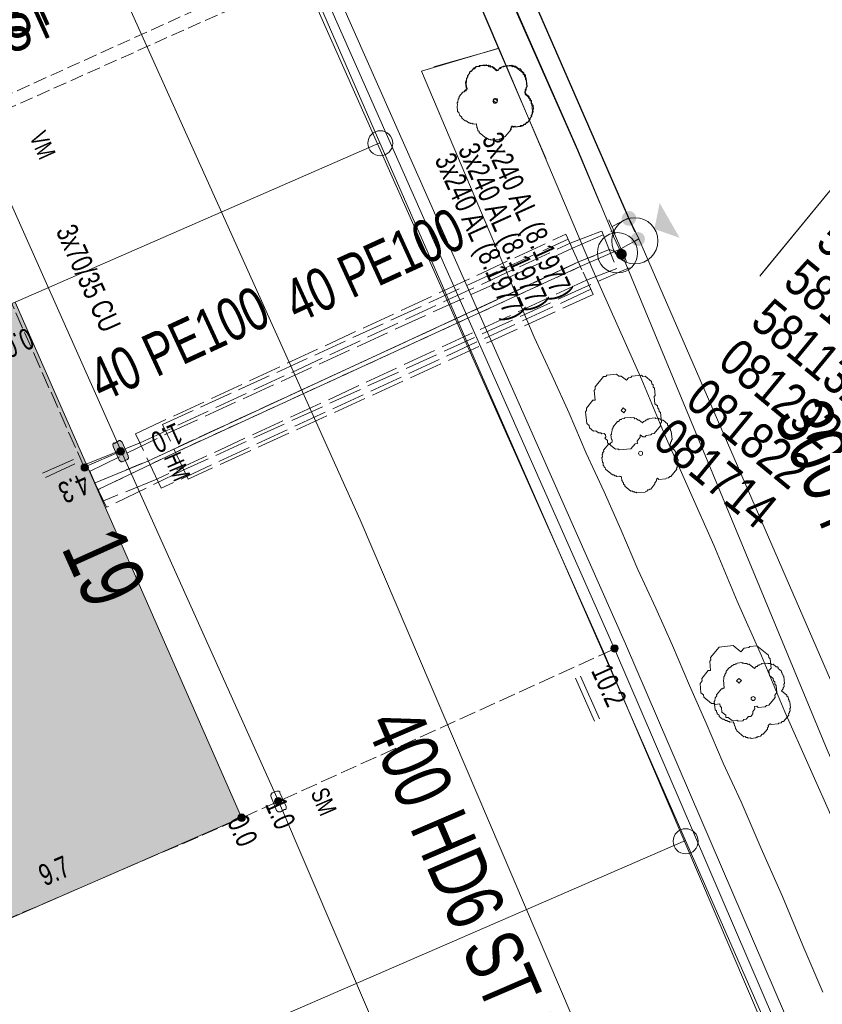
# Model space of a CAD drawing. Header units: metres. Extents: x -740 to 758, y -633 to 854.
# Tile 900 of 1056: x 311 to 331, y 199 to 223. Entities that reach past the tile are written whole.
import ezdxf

# ---------------------------------------------------------------- set-up
doc = ezdxf.new("R2010")
doc.units = ezdxf.units.M
doc.header["$MEASUREMENT"] = 0
for name, pattern in [('208_208_208_416', [1.04, 0.208, -0.208, 0.208, -0.416]), ('333_125', [0.4576, 0.3328, -0.1248]), ('416_125', [0.5408, 0.416, -0.1248]), ('416_416', [0.832, 0.416, -0.416]), ('832_208', [1.04, 0.832, -0.208])]:
    doc.linetypes.add(name, pattern=pattern)
for name, color, linetype in [('Gas.LOVION', 7, 'Continuous'), ('Gis.LOVION', 7, 'Continuous'), ('Grundkarte.LOVION', 7, 'Continuous'), ('Grundkarte_Text.LOVION', 7, 'Continuous'), ('Strom.LOVION', 7, 'Continuous'), ('StromBemass.LOVION', 7, 'Continuous'), ('Telko.LOVION', 7, 'Continuous'), ('Wasser.LOVION', 7, 'Continuous')]:
    doc.layers.add(name, color=color, linetype=linetype)
doc.styles.add('ERSTELLTER_STIL_1', font='arial.ttf')

msp = doc.modelspace()

# ---------------------------------------------------------------- hatches: boundary and pattern name
at = {"layer": 'Gas.LOVION', "linetype": 'Continuous', "lineweight": 13}
for points in [[(326.959, 218.5), (326.83, 217.852), (327.458, 217.633)], [(326.326, 218.001), (326.339, 218.018), (326.349, 218.038), (326.357, 218.058), (326.363, 218.079), (326.365, 218.101), (326.365, 218.123), (326.362, 218.145), (326.357, 218.166), (326.349, 218.186), (326.338, 218.205), (326.325, 218.223), (326.31, 218.239), (326.293, 218.253), (326.275, 218.264), (326.255, 218.274), (326.234, 218.28), (326.213, 218.284), (326.191, 218.286), (326.169, 218.284), (326.147, 218.28), (326.127, 218.273), (326.107, 218.264), (326.088, 218.252), (326.071, 218.238), (326.056, 218.222), (326.044, 218.204), (326.033, 218.185), (326.025, 218.165), (326.02, 218.143), (326.017, 218.122), (326.017, 218.1), (326.02, 218.078), (326.026, 218.057), (326.034, 218.037), (326.044, 218.017), (326.057, 218), (326.072, 217.984), (326.089, 217.97), (326.108, 217.958), (326.128, 217.949), (326.148, 217.942), (326.17, 217.938), (326.192, 217.937), (326.214, 217.938), (326.235, 217.943), (326.256, 217.949), (326.276, 217.959), (326.294, 217.971), (326.311, 217.985)], [(326.328, 217.997), (326.341, 218.014), (326.351, 218.034), (326.359, 218.054), (326.365, 218.075), (326.367, 218.097), (326.367, 218.119), (326.364, 218.141), (326.359, 218.162), (326.351, 218.183), (326.34, 218.202), (326.327, 218.22), (326.312, 218.236), (326.295, 218.25), (326.276, 218.261), (326.257, 218.271), (326.236, 218.277), (326.214, 218.281), (326.192, 218.283), (326.17, 218.281), (326.149, 218.277), (326.128, 218.27), (326.108, 218.261), (326.089, 218.249), (326.072, 218.235), (326.057, 218.219), (326.045, 218.201), (326.034, 218.182), (326.026, 218.161), (326.021, 218.14), (326.018, 218.118), (326.018, 218.096), (326.021, 218.074), (326.026, 218.053), (326.035, 218.033), (326.045, 218.013), (326.058, 217.996), (326.073, 217.98), (326.09, 217.966), (326.109, 217.954), (326.129, 217.945), (326.15, 217.938), (326.171, 217.934), (326.193, 217.933), (326.215, 217.934), (326.237, 217.938), (326.258, 217.945), (326.277, 217.955), (326.296, 217.966), (326.313, 217.981)], [(326.336, 218.011), (326.349, 218.029), (326.36, 218.048), (326.368, 218.069), (326.373, 218.09), (326.376, 218.112), (326.376, 218.134), (326.373, 218.156), (326.367, 218.177), (326.359, 218.197), (326.349, 218.216), (326.336, 218.234), (326.321, 218.25), (326.304, 218.264), (326.285, 218.276), (326.265, 218.285), (326.244, 218.292), (326.223, 218.296), (326.201, 218.297), (326.179, 218.296), (326.157, 218.291), (326.136, 218.285), (326.117, 218.275), (326.098, 218.263), (326.081, 218.249), (326.066, 218.233), (326.053, 218.215), (326.043, 218.196), (326.035, 218.176), (326.029, 218.154), (326.027, 218.133), (326.027, 218.111), (326.03, 218.089), (326.035, 218.068), (326.043, 218.047), (326.054, 218.028), (326.067, 218.01), (326.082, 217.994), (326.099, 217.98), (326.118, 217.969), (326.137, 217.959), (326.158, 217.953), (326.18, 217.949), (326.202, 217.947), (326.224, 217.949), (326.245, 217.953), (326.266, 217.96), (326.286, 217.969), (326.304, 217.981), (326.321, 217.995)], [(326.336, 218.011), (326.349, 218.029), (326.36, 218.048), (326.368, 218.069), (326.373, 218.09), (326.376, 218.112), (326.376, 218.134), (326.373, 218.156), (326.367, 218.177), (326.359, 218.197), (326.349, 218.216), (326.336, 218.234), (326.321, 218.25), (326.304, 218.264), (326.285, 218.276), (326.265, 218.285), (326.244, 218.292), (326.223, 218.296), (326.201, 218.297), (326.179, 218.296), (326.157, 218.292), (326.136, 218.285), (326.116, 218.275), (326.098, 218.263), (326.081, 218.249), (326.066, 218.233), (326.053, 218.216), (326.043, 218.196), (326.035, 218.176), (326.029, 218.154), (326.027, 218.133), (326.027, 218.111), (326.03, 218.089), (326.035, 218.068), (326.043, 218.047), (326.054, 218.028), (326.067, 218.01), (326.082, 217.994), (326.099, 217.98), (326.117, 217.969), (326.137, 217.959), (326.158, 217.953), (326.18, 217.949), (326.202, 217.947), (326.224, 217.949), (326.245, 217.953), (326.266, 217.96), (326.286, 217.969), (326.305, 217.981), (326.321, 217.995)], [(326.554, 217.491), (326.567, 217.508), (326.577, 217.528), (326.585, 217.548), (326.591, 217.569), (326.593, 217.591), (326.593, 217.613), (326.59, 217.635), (326.585, 217.656), (326.577, 217.677), (326.566, 217.696), (326.553, 217.714), (326.538, 217.73), (326.521, 217.744), (326.502, 217.755), (326.482, 217.765), (326.461, 217.771), (326.44, 217.775), (326.418, 217.777), (326.396, 217.775), (326.374, 217.771), (326.354, 217.764), (326.334, 217.755), (326.315, 217.743), (326.298, 217.729), (326.283, 217.713), (326.27, 217.695), (326.26, 217.676), (326.252, 217.655), (326.247, 217.634), (326.244, 217.612), (326.244, 217.59), (326.247, 217.568), (326.252, 217.547), (326.26, 217.527), (326.271, 217.507), (326.284, 217.49), (326.299, 217.474), (326.316, 217.46), (326.335, 217.448), (326.355, 217.439), (326.376, 217.432), (326.397, 217.428), (326.419, 217.427), (326.441, 217.428), (326.463, 217.432), (326.483, 217.439), (326.503, 217.449), (326.522, 217.46), (326.539, 217.474)], [(326.554, 217.491), (326.567, 217.508), (326.577, 217.528), (326.585, 217.548), (326.591, 217.569), (326.593, 217.591), (326.593, 217.613), (326.59, 217.635), (326.585, 217.656), (326.577, 217.677), (326.566, 217.696), (326.553, 217.714), (326.538, 217.73), (326.521, 217.744), (326.502, 217.755), (326.482, 217.765), (326.461, 217.771), (326.44, 217.775), (326.418, 217.777), (326.396, 217.775), (326.374, 217.771), (326.354, 217.764), (326.334, 217.755), (326.315, 217.743), (326.298, 217.729), (326.283, 217.713), (326.27, 217.695), (326.26, 217.676), (326.252, 217.655), (326.247, 217.634), (326.244, 217.612), (326.244, 217.59), (326.247, 217.568), (326.252, 217.547), (326.26, 217.527), (326.271, 217.507), (326.284, 217.49), (326.299, 217.474), (326.316, 217.46), (326.335, 217.448), (326.355, 217.439), (326.376, 217.432), (326.397, 217.428), (326.419, 217.427), (326.441, 217.428), (326.463, 217.432), (326.483, 217.439), (326.503, 217.449), (326.522, 217.46), (326.539, 217.474)], [(313.161, 211.048), (312.815, 211.709), (312.492, 211.544), (312.808, 210.88)]]:
    msp.add_hatch(color=7, dxfattribs=at).paths.add_polyline_path(points)
at = {"layer": 'Grundkarte.LOVION', "linetype": 'Continuous', "lineweight": 18}
msp.add_hatch(color=9, dxfattribs=at).paths.add_polyline_path([(307.656, 199.337), (316.556, 203.222), (310.93, 216.032), (302.029, 212.147)])
at = {"layer": 'Strom.LOVION', "linetype": 'Continuous', "lineweight": 13}
for points in [[(313.364, 212.442), (313.516, 212.102), (313.564, 212.063), (313.593, 212.065), (313.721, 212.122), (313.747, 212.154), (313.742, 212.213), (313.59, 212.553), (313.542, 212.592), (313.513, 212.59), (313.401, 212.52), (313.385, 212.533), (313.359, 212.501)], [(312.857, 211.432), (312.438, 212.396), (312.242, 212.288), (312.674, 211.34)]]:
    msp.add_hatch(color=7, dxfattribs=at).paths.add_polyline_path(points)
at = {"layer": 'StromBemass.LOVION', "linetype": 'Continuous', "lineweight": 13}
for points in [[(313.625, 212.263), (313.632, 212.272), (313.638, 212.283), (313.642, 212.294), (313.645, 212.305), (313.647, 212.317), (313.647, 212.329), (313.645, 212.341), (313.642, 212.352), (313.638, 212.364), (313.632, 212.374), (313.625, 212.384), (313.617, 212.392), (313.608, 212.4), (313.598, 212.406), (313.587, 212.411), (313.575, 212.415), (313.564, 212.417), (313.552, 212.418), (313.54, 212.417), (313.528, 212.415), (313.517, 212.411), (313.506, 212.406), (313.496, 212.399), (313.487, 212.392), (313.479, 212.383), (313.472, 212.373), (313.466, 212.363), (313.462, 212.352), (313.459, 212.34), (313.458, 212.329), (313.458, 212.317), (313.459, 212.305), (313.462, 212.293), (313.467, 212.282), (313.472, 212.272), (313.479, 212.262), (313.488, 212.254), (313.497, 212.246), (313.507, 212.24), (313.518, 212.235), (313.529, 212.231), (313.541, 212.229), (313.553, 212.228), (313.564, 212.229), (313.576, 212.231), (313.587, 212.235), (313.598, 212.24), (313.608, 212.246), (313.617, 212.254)], [(312.73, 211.863), (312.737, 211.873), (312.742, 211.883), (312.746, 211.894), (312.749, 211.905), (312.751, 211.916), (312.751, 211.928), (312.749, 211.939), (312.746, 211.951), (312.742, 211.961), (312.736, 211.971), (312.729, 211.981), (312.722, 211.989), (312.713, 211.997), (312.703, 212.003), (312.692, 212.008), (312.681, 212.011), (312.67, 212.013), (312.658, 212.014), (312.647, 212.013), (312.636, 212.011), (312.625, 212.007), (312.614, 212.002), (312.604, 211.996), (312.596, 211.989), (312.588, 211.98), (312.581, 211.971), (312.575, 211.961), (312.571, 211.95), (312.568, 211.939), (312.567, 211.927), (312.567, 211.916), (312.568, 211.904), (312.571, 211.893), (312.576, 211.882), (312.581, 211.872), (312.588, 211.863), (312.596, 211.855), (312.605, 211.847), (312.615, 211.841), (312.625, 211.836), (312.636, 211.833), (312.648, 211.831), (312.659, 211.83), (312.671, 211.831), (312.682, 211.833), (312.693, 211.836), (312.703, 211.841), (312.713, 211.848), (312.722, 211.855)], [(312.73, 211.863), (312.737, 211.873), (312.742, 211.883), (312.746, 211.894), (312.749, 211.905), (312.751, 211.916), (312.751, 211.928), (312.749, 211.939), (312.746, 211.951), (312.742, 211.961), (312.736, 211.971), (312.729, 211.981), (312.722, 211.989), (312.713, 211.997), (312.703, 212.003), (312.692, 212.008), (312.681, 212.011), (312.67, 212.013), (312.658, 212.014), (312.647, 212.013), (312.636, 212.011), (312.625, 212.007), (312.614, 212.002), (312.604, 211.996), (312.596, 211.989), (312.588, 211.98), (312.581, 211.971), (312.575, 211.961), (312.571, 211.95), (312.568, 211.939), (312.567, 211.927), (312.567, 211.916), (312.568, 211.904), (312.571, 211.893), (312.576, 211.882), (312.581, 211.872), (312.588, 211.863), (312.596, 211.855), (312.605, 211.847), (312.615, 211.841), (312.625, 211.836), (312.636, 211.833), (312.648, 211.831), (312.659, 211.83), (312.671, 211.831), (312.682, 211.833), (312.693, 211.836), (312.703, 211.841), (312.713, 211.848), (312.722, 211.855)], [(325.91, 207.364), (325.917, 207.374), (325.923, 207.384), (325.927, 207.395), (325.93, 207.406), (325.931, 207.417), (325.931, 207.429), (325.929, 207.44), (325.927, 207.451), (325.922, 207.462), (325.917, 207.472), (325.91, 207.481), (325.902, 207.49), (325.893, 207.497), (325.883, 207.503), (325.873, 207.508), (325.862, 207.512), (325.851, 207.514), (325.839, 207.514), (325.828, 207.514), (325.816, 207.512), (325.805, 207.508), (325.795, 207.503), (325.785, 207.497), (325.776, 207.489), (325.768, 207.481), (325.762, 207.472), (325.756, 207.461), (325.752, 207.451), (325.749, 207.44), (325.748, 207.428), (325.748, 207.417), (325.749, 207.405), (325.752, 207.394), (325.756, 207.383), (325.762, 207.373), (325.769, 207.364), (325.777, 207.356), (325.786, 207.348), (325.795, 207.342), (325.806, 207.337), (325.817, 207.334), (325.828, 207.332), (325.84, 207.331), (325.851, 207.332), (325.862, 207.334), (325.873, 207.337), (325.884, 207.342), (325.894, 207.349), (325.902, 207.356)], [(317.544, 203.563), (317.551, 203.572), (317.556, 203.582), (317.561, 203.593), (317.564, 203.605), (317.565, 203.616), (317.565, 203.628), (317.563, 203.64), (317.56, 203.651), (317.556, 203.662), (317.55, 203.672), (317.544, 203.682), (317.535, 203.69), (317.526, 203.697), (317.517, 203.704), (317.506, 203.709), (317.495, 203.712), (317.483, 203.714), (317.472, 203.715), (317.46, 203.714), (317.448, 203.712), (317.437, 203.708), (317.427, 203.703), (317.417, 203.697), (317.408, 203.69), (317.4, 203.681), (317.393, 203.672), (317.387, 203.661), (317.383, 203.65), (317.38, 203.639), (317.379, 203.627), (317.379, 203.616), (317.38, 203.604), (317.383, 203.593), (317.387, 203.582), (317.393, 203.572), (317.4, 203.562), (317.408, 203.554), (317.417, 203.546), (317.427, 203.54), (317.438, 203.535), (317.449, 203.531), (317.46, 203.529), (317.472, 203.528), (317.484, 203.529), (317.495, 203.531), (317.506, 203.535), (317.517, 203.54), (317.527, 203.546), (317.536, 203.554)], [(317.544, 203.563), (317.551, 203.572), (317.556, 203.582), (317.561, 203.593), (317.564, 203.605), (317.565, 203.616), (317.565, 203.628), (317.563, 203.64), (317.56, 203.651), (317.556, 203.662), (317.55, 203.672), (317.544, 203.682), (317.535, 203.69), (317.526, 203.697), (317.517, 203.704), (317.506, 203.709), (317.495, 203.712), (317.483, 203.714), (317.472, 203.715), (317.46, 203.714), (317.448, 203.712), (317.437, 203.708), (317.427, 203.703), (317.417, 203.697), (317.408, 203.69), (317.4, 203.681), (317.393, 203.672), (317.387, 203.661), (317.383, 203.65), (317.38, 203.639), (317.379, 203.627), (317.379, 203.616), (317.38, 203.604), (317.383, 203.593), (317.387, 203.582), (317.393, 203.572), (317.4, 203.562), (317.408, 203.554), (317.417, 203.546), (317.427, 203.54), (317.438, 203.535), (317.449, 203.531), (317.46, 203.529), (317.472, 203.528), (317.484, 203.529), (317.495, 203.531), (317.506, 203.535), (317.517, 203.54), (317.527, 203.546), (317.536, 203.554)], [(316.633, 203.155), (316.64, 203.164), (316.645, 203.175), (316.649, 203.186), (316.652, 203.197), (316.654, 203.208), (316.654, 203.22), (316.652, 203.232), (316.649, 203.243), (316.645, 203.254), (316.639, 203.264), (316.632, 203.273), (316.624, 203.282), (316.615, 203.289), (316.606, 203.295), (316.595, 203.3), (316.584, 203.304), (316.572, 203.306), (316.561, 203.307), (316.549, 203.306), (316.538, 203.304), (316.527, 203.3), (316.516, 203.295), (316.506, 203.289), (316.497, 203.281), (316.489, 203.273), (316.483, 203.263), (316.477, 203.253), (316.473, 203.242), (316.47, 203.231), (316.468, 203.219), (316.468, 203.208), (316.47, 203.196), (316.473, 203.185), (316.477, 203.174), (316.483, 203.164), (316.49, 203.155), (316.498, 203.146), (316.507, 203.139), (316.517, 203.132), (316.527, 203.128), (316.538, 203.124), (316.55, 203.122), (316.561, 203.121), (316.573, 203.122), (316.584, 203.124), (316.596, 203.128), (316.606, 203.133), (316.616, 203.139), (316.625, 203.146)], [(316.633, 203.152), (316.64, 203.161), (316.646, 203.172), (316.65, 203.182), (316.653, 203.194), (316.654, 203.205), (316.654, 203.217), (316.653, 203.229), (316.65, 203.24), (316.645, 203.251), (316.64, 203.261), (316.633, 203.271), (316.625, 203.279), (316.616, 203.287), (316.606, 203.293), (316.595, 203.298), (316.584, 203.301), (316.573, 203.303), (316.561, 203.304), (316.549, 203.303), (316.538, 203.301), (316.527, 203.297), (316.516, 203.292), (316.506, 203.286), (316.497, 203.279), (316.489, 203.27), (316.482, 203.261), (316.477, 203.25), (316.473, 203.239), (316.47, 203.228), (316.468, 203.216), (316.468, 203.205), (316.47, 203.193), (316.473, 203.182), (316.477, 203.171), (316.483, 203.161), (316.49, 203.151), (316.498, 203.143), (316.507, 203.135), (316.517, 203.129), (316.527, 203.124), (316.538, 203.121), (316.55, 203.118), (316.562, 203.118), (316.573, 203.119), (316.585, 203.121), (316.596, 203.124), (316.606, 203.129), (316.616, 203.136), (316.625, 203.143)]]:
    msp.add_hatch(color=7, dxfattribs=at).paths.add_polyline_path(points)
at = {"layer": 'Wasser.LOVION', "linetype": 'Continuous', "lineweight": 13}
for points in [[(326.113, 217.139), (326.122, 217.153), (326.13, 217.167), (326.136, 217.183), (326.141, 217.199), (326.143, 217.216), (326.143, 217.232), (326.14, 217.249), (326.136, 217.265), (326.13, 217.281), (326.122, 217.295), (326.112, 217.309), (326.101, 217.321), (326.088, 217.332), (326.074, 217.34), (326.058, 217.347), (326.042, 217.353), (326.026, 217.356), (326.009, 217.357), (325.993, 217.356), (325.976, 217.352), (325.96, 217.347), (325.945, 217.34), (325.931, 217.331), (325.918, 217.32), (325.907, 217.308), (325.897, 217.295), (325.889, 217.28), (325.883, 217.264), (325.879, 217.248), (325.877, 217.232), (325.877, 217.215), (325.879, 217.198), (325.883, 217.182), (325.89, 217.167), (325.898, 217.152), (325.908, 217.139), (325.919, 217.126), (325.932, 217.116), (325.946, 217.107), (325.961, 217.1), (325.977, 217.095), (325.994, 217.092), (326.01, 217.091), (326.027, 217.092), (326.043, 217.095), (326.059, 217.1), (326.074, 217.107), (326.088, 217.116), (326.101, 217.127)], [(326.113, 217.139), (326.122, 217.153), (326.13, 217.167), (326.136, 217.183), (326.141, 217.199), (326.143, 217.216), (326.143, 217.232), (326.14, 217.249), (326.136, 217.265), (326.13, 217.281), (326.122, 217.295), (326.112, 217.309), (326.101, 217.321), (326.088, 217.332), (326.074, 217.34), (326.058, 217.347), (326.042, 217.353), (326.026, 217.356), (326.009, 217.357), (325.993, 217.356), (325.976, 217.352), (325.96, 217.347), (325.945, 217.34), (325.931, 217.331), (325.918, 217.32), (325.907, 217.308), (325.897, 217.295), (325.889, 217.28), (325.883, 217.264), (325.879, 217.248), (325.877, 217.232), (325.877, 217.215), (325.879, 217.198), (325.883, 217.182), (325.89, 217.167), (325.898, 217.152), (325.908, 217.139), (325.919, 217.126), (325.932, 217.116), (325.946, 217.107), (325.961, 217.1), (325.977, 217.095), (325.994, 217.092), (326.01, 217.091), (326.027, 217.092), (326.043, 217.095), (326.059, 217.1), (326.074, 217.107), (326.088, 217.116), (326.101, 217.127)], [(313.072, 211.202), (312.769, 211.881), (312.413, 211.743), (312.716, 211.063)]]:
    msp.add_hatch(color=7, dxfattribs=at).paths.add_polyline_path(points)

# ---------------------------------------------------------------- linework, layer by layer
at = {"layer": 'Gas.LOVION', "color": 5, "linetype": 'Continuous', "lineweight": 18}
for points in [[(266.056, 342.982), (271.594, 330.326), (277.269, 317.773), (286.485, 296.98), (289.85, 289.61), (294.285, 291.565), (294.382, 291.324), (294.458, 291.154), (296.579, 286.233), (302.938, 271.53), (307.733, 260.428), (309.104, 257.281), (313.534, 247.045), (319.463, 233.556), (322.377, 226.88), (322.531, 226.511), (325.675, 219.297), (326.189, 218.12), (326.34, 217.78)], [(319.339, 233.863), (319.471, 233.566), (322.385, 226.89), (322.539, 226.521), (325.683, 219.306), (326.197, 218.13), (326.273, 217.96), (326.44, 217.607), (332.56, 203.531), (335.966, 195.751), (338.988, 188.879)], [(326.44, 217.607), (326.342, 217.553), (326.188, 217.464), (325.992, 217.356), (324.986, 216.918), (314.915, 212.298), (312.996, 211.372)]]:
    msp.add_lwpolyline(points, dxfattribs=at)
at = {"layer": 'Gas.LOVION', "color": 1, "linetype": 'Continuous', "lineweight": 18}
msp.add_lwpolyline([(332.398, 180.86), (327.104, 192.83), (319.513, 210.62), (307.683, 236.847), (293.119, 237.831), (281.226, 238.856), (259.182, 240.927), (255.099, 241.725), (248.236, 244.054), (248.084, 244.098), (229.447, 250.315), (217.42, 256.188), (203.346, 263.797), (183.783, 273.441)], dxfattribs=at)
at = {"layer": 'Gas.LOVION', "color": 5, "linetype": '333_125', "lineweight": 18}
msp.add_lwpolyline([(322.539, 226.521), (309.038, 220.413)], dxfattribs=at)
at = {"layer": 'Gas.LOVION', "color": 7, "linetype": 'Continuous', "lineweight": 13}
for points in [[(325.851, 217.742), (325.699, 218.081)], [(326.197, 218.13), (325.775, 217.912)], [(326.189, 218.12), (326.019, 218.044)]]:
    msp.add_lwpolyline(points, dxfattribs=at)
at = {"layer": 'Gas.LOVION', "color": 7, "linetype": '832_208', "lineweight": 13}
for points in [[(326.2, 216.889), (325.194, 216.451), (315.121, 211.86), (313.202, 210.934), (312.775, 211.823), (314.707, 212.765), (324.793, 217.372), (325.8, 217.81)], [(314.596, 212.991), (324.683, 217.598), (325.305, 216.225), (315.232, 211.634)]]:
    msp.add_lwpolyline(points, close=True, dxfattribs=at)
at = {"layer": 'Gas.LOVION', "color": 252, "linetype": '208_208_208_416', "lineweight": 18}
for points in [[(325.992, 217.356), (324.986, 216.918), (314.915, 212.298), (312.996, 211.372)], [(314.915, 212.298), (324.986, 216.918)]]:
    msp.add_lwpolyline(points, dxfattribs=at)
at = {"layer": 'Gas.LOVION', "color": 7, "linetype": 'Continuous', "lineweight": 13}
msp.add_circle((326.342, 217.56), 0.574, dxfattribs=at)
at = {"layer": 'Gis.LOVION', "color": 44, "linetype": 'Continuous', "lineweight": 18}
for points in [[(323.284, 220.417), (323.271, 220.401), (323.274, 220.371), (323.26, 220.355), (323.263, 220.326), (323.118, 220.149), (323.089, 220.146), (323.062, 220.114), (323.033, 220.111), (323.02, 220.095), (322.991, 220.092), (322.977, 220.076), (322.802, 220.059), (322.786, 220.072), (322.756, 220.07), (322.74, 220.083), (322.711, 220.08), (322.679, 220.106), (322.65, 220.103), (322.473, 220.249), (322.47, 220.278), (322.438, 220.304), (322.432, 220.363), (322.416, 220.376), (322.407, 220.464), (322.349, 220.458), (322.333, 220.471), (322.304, 220.469), (322.288, 220.482), (322.258, 220.479), (322.242, 220.492), (322.213, 220.489), (322.149, 220.542), (322.119, 220.539), (322.039, 220.605), (322.036, 220.635), (321.988, 220.674), (321.985, 220.703), (321.969, 220.717), (321.966, 220.746), (321.934, 220.772), (321.92, 220.919), (321.933, 220.935), (321.927, 220.993), (321.94, 221.009), (321.938, 221.039), (321.951, 221.055), (321.948, 221.084), (321.974, 221.116), (321.971, 221.145), (322.064, 221.258), (322.093, 221.261), (322.133, 221.309), (322.162, 221.312), (322.175, 221.328), (322.172, 221.357), (322.156, 221.37), (322.145, 221.488), (322.158, 221.504), (322.152, 221.562), (322.166, 221.578), (322.163, 221.607), (322.189, 221.64), (322.186, 221.669), (322.239, 221.733), (322.236, 221.762), (322.249, 221.779), (322.279, 221.781), (322.345, 221.862), (322.374, 221.865), (322.4, 221.897), (322.459, 221.902), (322.472, 221.919), (322.648, 221.936), (322.664, 221.922), (322.693, 221.925), (322.709, 221.912), (322.739, 221.915), (322.771, 221.889), (322.8, 221.891), (322.912, 221.799), (322.942, 221.802), (322.995, 221.866), (323.024, 221.869), (323.037, 221.885), (323.066, 221.888), (323.079, 221.904), (323.284, 221.924), (323.3, 221.911), (323.33, 221.914), (323.346, 221.9), (323.375, 221.903), (323.455, 221.837), (323.485, 221.84), (323.517, 221.814), (323.52, 221.784), (323.584, 221.732), (323.587, 221.702), (323.619, 221.676), (323.625, 221.617), (323.641, 221.604), (323.661, 221.399), (323.648, 221.383), (323.65, 221.354), (323.637, 221.338), (323.64, 221.309), (323.614, 221.276), (323.619, 221.218), (323.716, 221.139), (323.719, 221.109), (323.751, 221.083), (323.754, 221.054), (323.77, 221.04), (323.776, 220.982), (323.792, 220.969), (323.794, 220.939), (323.811, 220.926), (323.819, 220.838), (323.806, 220.822), (323.812, 220.764), (323.798, 220.748), (323.801, 220.718), (323.775, 220.686), (323.778, 220.657), (323.738, 220.609), (323.741, 220.58), (323.688, 220.515), (323.659, 220.512), (323.619, 220.464), (323.59, 220.461), (323.564, 220.429), (323.505, 220.423), (323.492, 220.407), (323.375, 220.396), (323.359, 220.409), (323.3, 220.403)], [(322.915, 221.016), (322.902, 221), (322.873, 220.997), (322.824, 221.037), (322.838, 221.053), (322.822, 221.066), (322.835, 221.082), (322.848, 221.098), (322.864, 221.085), (322.877, 221.101), (322.893, 221.088), (322.923, 221.091), (322.909, 221.075), (322.925, 221.061), (322.928, 221.032)], [(326.891, 211.637), (326.878, 211.62), (326.881, 211.591), (326.841, 211.543), (326.844, 211.514), (326.738, 211.385), (326.709, 211.382), (326.696, 211.366), (326.667, 211.363), (326.64, 211.331), (326.611, 211.328), (326.598, 211.312), (326.393, 211.292), (326.377, 211.305), (326.347, 211.303), (326.331, 211.316), (326.302, 211.313), (326.27, 211.339), (326.241, 211.337), (326.096, 211.455), (326.093, 211.485), (326.061, 211.511), (326.058, 211.54), (326.042, 211.554), (326.039, 211.583), (326.023, 211.596), (326.015, 211.684), (325.999, 211.697), (325.969, 211.694), (325.953, 211.707), (325.895, 211.702), (325.879, 211.715), (325.849, 211.712), (325.817, 211.738), (325.788, 211.736), (325.611, 211.881), (325.608, 211.91), (325.576, 211.937), (325.573, 211.966), (325.557, 211.979), (325.551, 212.038), (325.535, 212.051), (325.524, 212.168), (325.537, 212.184), (325.531, 212.243), (325.545, 212.259), (325.542, 212.288), (325.568, 212.32), (325.565, 212.349), (325.697, 212.51), (325.727, 212.513), (325.753, 212.545), (325.782, 212.548), (325.777, 212.606), (325.761, 212.62), (325.749, 212.737), (325.762, 212.753), (325.759, 212.782), (325.773, 212.798), (325.77, 212.827), (325.783, 212.843), (325.78, 212.873), (325.807, 212.905), (325.804, 212.934), (325.909, 213.063), (325.939, 213.066), (325.978, 213.114), (326.008, 213.117), (326.021, 213.133), (326.079, 213.138), (326.093, 213.154), (326.239, 213.169), (326.255, 213.156), (326.314, 213.161), (326.346, 213.135), (326.375, 213.138), (326.423, 213.098), (326.452, 213.101), (326.533, 213.035), (326.559, 213.067), (326.588, 213.07), (326.615, 213.102), (326.644, 213.105), (326.657, 213.121), (326.687, 213.124), (326.7, 213.14), (326.846, 213.154), (326.862, 213.141), (326.921, 213.147), (326.937, 213.134), (326.966, 213.136), (327.014, 213.097), (327.044, 213.1), (327.156, 213.007), (327.159, 212.978), (327.207, 212.938), (327.213, 212.88), (327.229, 212.867), (327.232, 212.837), (327.248, 212.824), (327.268, 212.619), (327.255, 212.603), (327.258, 212.574), (327.231, 212.542), (327.234, 212.512), (327.208, 212.48), (327.288, 212.414), (327.291, 212.385), (327.339, 212.345), (327.342, 212.316), (327.374, 212.29), (327.38, 212.231), (327.396, 212.218), (327.404, 212.13), (327.421, 212.117), (327.423, 212.088), (327.41, 212.072), (327.416, 212.013), (327.403, 211.997), (327.406, 211.968), (327.392, 211.952), (327.395, 211.922), (327.382, 211.906), (327.385, 211.877), (327.24, 211.7), (327.21, 211.697), (327.184, 211.665), (327.125, 211.659), (327.112, 211.643), (326.936, 211.626), (326.904, 211.653)], [(329.689, 205.541), (329.663, 205.509), (329.665, 205.479), (329.639, 205.447), (329.642, 205.418), (329.536, 205.289), (329.507, 205.287), (329.467, 205.238), (329.409, 205.233), (329.396, 205.217), (329.366, 205.214), (329.353, 205.198), (329.236, 205.186), (329.22, 205.199), (329.161, 205.194), (329.145, 205.207), (329.116, 205.204), (329.084, 205.23), (329.055, 205.228), (328.878, 205.373), (328.875, 205.402), (328.843, 205.429), (328.837, 205.487), (328.821, 205.5), (328.815, 205.559), (328.799, 205.572), (328.796, 205.601), (328.709, 205.593), (328.693, 205.606), (328.663, 205.603), (328.631, 205.629), (328.602, 205.627), (328.554, 205.666), (328.524, 205.663), (328.444, 205.729), (328.441, 205.759), (328.393, 205.798), (328.39, 205.828), (328.374, 205.841), (328.371, 205.87), (328.339, 205.896), (328.319, 206.101), (328.332, 206.117), (328.329, 206.147), (328.343, 206.163), (328.34, 206.192), (328.379, 206.24), (328.376, 206.27), (328.495, 206.414), (328.525, 206.417), (328.538, 206.433), (328.567, 206.436), (328.547, 206.641), (328.56, 206.657), (328.555, 206.716), (328.581, 206.748), (328.578, 206.777), (328.618, 206.825), (328.615, 206.854), (328.694, 206.951), (328.723, 206.954), (328.763, 207.002), (328.792, 207.005), (328.805, 207.021), (328.835, 207.024), (328.848, 207.04), (328.877, 207.043), (328.89, 207.059), (329.008, 207.07), (329.024, 207.057), (329.053, 207.06), (329.069, 207.047), (329.127, 207.052), (329.16, 207.026), (329.189, 207.029), (329.317, 206.923), (329.357, 206.971), (329.386, 206.974), (329.413, 207.006), (329.442, 207.009), (329.455, 207.025), (329.485, 207.028), (329.498, 207.044), (329.644, 207.059), (329.66, 207.045), (329.719, 207.051), (329.751, 207.025), (329.78, 207.028), (329.86, 206.961), (329.89, 206.964), (329.906, 206.951), (329.909, 206.922), (329.989, 206.856), (329.992, 206.827), (330.008, 206.813), (330.011, 206.784), (330.027, 206.771), (330.03, 206.742), (330.046, 206.728), (330.063, 206.553), (330.05, 206.537), (330.056, 206.478), (330.029, 206.446), (330.032, 206.417), (329.992, 206.368), (330.121, 206.263), (330.124, 206.234), (330.156, 206.207), (330.162, 206.149), (330.178, 206.135), (330.181, 206.106), (330.197, 206.093), (330.211, 205.947), (330.198, 205.93), (330.203, 205.872), (330.19, 205.856), (330.193, 205.827), (330.167, 205.794), (330.17, 205.765), (330.037, 205.604), (330.008, 205.602), (329.982, 205.569), (329.923, 205.564), (329.91, 205.548), (329.734, 205.53), (329.718, 205.544)]]:
    msp.add_lwpolyline(points, close=True, dxfattribs=at)
msp.add_lwpolyline([(322.098, 221.267), (322.111, 221.283), (322.141, 221.286), (322.167, 221.318), (322.164, 221.347), (322.148, 221.361), (322.134, 221.507), (322.147, 221.523), (322.144, 221.552), (322.157, 221.568), (322.155, 221.598), (322.181, 221.63), (322.178, 221.659), (322.231, 221.723), (322.228, 221.753), (322.241, 221.769), (322.271, 221.771), (322.323, 221.836), (322.353, 221.839), (322.392, 221.887), (322.48, 221.895), (322.493, 221.911), (322.581, 221.92), (322.597, 221.907), (322.685, 221.915), (322.717, 221.889), (322.746, 221.892), (322.763, 221.879), (322.792, 221.882), (322.904, 221.789), (322.934, 221.792), (322.973, 221.84), (323.002, 221.843), (323.029, 221.875), (323.087, 221.881), (323.101, 221.897), (323.247, 221.911), (323.263, 221.898), (323.292, 221.901), (323.308, 221.888), (323.338, 221.891), (323.354, 221.877), (323.383, 221.88), (323.56, 221.735), (323.563, 221.706), (323.595, 221.679), (323.598, 221.65), (323.614, 221.637), (323.619, 221.578), (323.636, 221.565), (323.653, 221.389), (323.639, 221.373), (323.642, 221.344), (323.616, 221.312), (323.619, 221.283), (323.606, 221.267), (323.611, 221.208), (323.692, 221.142), (323.695, 221.113), (323.727, 221.086), (323.73, 221.057), (323.762, 221.031), (323.767, 220.972), (323.783, 220.959), (323.801, 220.783), (323.787, 220.767), (323.793, 220.709), (323.767, 220.676), (323.77, 220.647), (323.73, 220.599), (323.733, 220.57), (323.667, 220.489), (323.638, 220.486), (323.611, 220.454), (323.582, 220.451), (323.555, 220.419), (323.526, 220.416), (323.513, 220.4), (323.337, 220.383), (323.321, 220.396), (323.263, 220.391), (323.266, 220.361), (323.239, 220.329), (323.255, 220.316)], dxfattribs=at)
for centre, radius in [((322.865, 221.032), 0.051), ((326.486, 212.275), 0.0511), ((329.286, 206.176), 0.0502)]:
    msp.add_circle(centre, radius, dxfattribs=at)
at = {"layer": 'Grundkarte.LOVION', "color": 8, "linetype": 'Continuous', "lineweight": 18}
for points in [[(317.18, 162.378), (294.832, 152.745), (288.291, 167.652), (316.156, 179.805), (325.089, 183.663), (334.16, 187.624), (335.459, 184.618), (334.16, 187.624), (332.261, 191.931), (331.335, 194.145), (327.607, 202.648), (320, 219.992), (315.845, 229.546), (315.035, 231.181), (310.777, 240.873)], [(335.459, 184.618), (334.16, 187.624), (332.261, 191.931), (331.335, 194.145), (327.607, 202.648), (320, 219.992), (315.845, 229.546), (315.035, 231.181), (310.777, 240.873)], [(320.231, 228.725), (322.954, 222.341)], [(320.239, 228.735), (322.962, 222.351)], [(331.021, 198.873), (330.523, 200.036), (330.019, 201.258), (329.489, 202.447), (328.991, 203.611), (328.542, 204.572), (328.12, 205.565), (327.704, 206.499), (327.282, 207.493), (326.865, 208.427), (326.416, 209.388), (325.994, 210.381), (325.578, 211.316), (325.129, 212.277), (324.707, 213.27), (324.29, 214.205), (323.842, 215.166), (321.038, 221.778), (322.962, 222.351), (325.306, 216.816), (326.518, 214.098), (327.097, 212.706), (328.309, 209.987), (328.888, 208.595), (329.494, 207.236), (330.073, 205.844), (331.285, 203.125)], [(321.343, 221.888), (322.954, 222.341), (324.139, 219.59)]]:
    msp.add_lwpolyline(points, dxfattribs=at)
at = {"layer": 'Grundkarte.LOVION', "color": 253, "linetype": 'Continuous', "lineweight": 18}
msp.add_lwpolyline([(299.827, 141.263), (294.832, 152.745), (288.291, 167.652), (281.733, 182.734), (277.929, 191.407), (271.994, 204.954), (257.818, 237.498), (264.158, 236.433), (270.704, 235.684), (277.078, 235.184), (283.484, 234.658), (292.442, 234.026), (310.203, 232.837), (312.593, 232.273), (314.443, 231.183), (315.845, 229.546), (320, 219.992), (327.607, 202.648), (331.335, 194.145), (332.261, 191.931), (334.16, 187.624), (335.459, 184.618)], dxfattribs=at)
at = {"layer": 'Grundkarte.LOVION', "color": 8, "linetype": 'Continuous', "lineweight": 18}
for points in [[(296.461, 224.961), (293.15, 232.529), (313.372, 231.255), (314.443, 231.183), (315.845, 229.546), (320, 219.992), (310.93, 216.032), (302.029, 212.147), (295.736, 209.403), (277.929, 191.407), (271.994, 204.954), (296.168, 215.564), (292.775, 223.36)], [(277.929, 191.407), (295.736, 209.403), (302.029, 212.147), (310.93, 216.032), (320, 219.992), (327.607, 202.648), (281.733, 182.734)], [(307.656, 199.337), (302.029, 212.147), (310.93, 216.032), (316.556, 203.222)], [(288.291, 167.652), (281.733, 182.734), (327.607, 202.648), (331.335, 194.145), (332.261, 191.931), (334.16, 187.624), (325.089, 183.663), (316.156, 179.805)]]:
    msp.add_lwpolyline(points, close=True, dxfattribs=at)
at = {"layer": 'Grundkarte.LOVION', "color": 9, "linetype": 'Continuous', "lineweight": 18}
for points in [[(326.474, 212.734), (326.479, 212.675), (326.4, 212.579), (326.406, 212.52), (326.347, 212.514), (326.242, 212.386), (325.949, 212.357), (325.917, 212.384), (325.858, 212.378), (325.665, 212.536), (325.66, 212.595), (325.595, 212.648), (325.622, 212.68), (325.616, 212.738), (325.584, 212.765), (325.525, 212.759), (325.493, 212.786), (325.435, 212.78), (325.37, 212.833), (325.312, 212.827), (325.215, 212.906), (325.21, 212.965), (325.145, 213.018), (325.117, 213.31), (325.143, 213.342), (325.137, 213.401), (325.296, 213.594), (325.354, 213.6), (325.332, 213.834), (325.358, 213.866), (325.352, 213.924), (325.564, 214.182), (325.622, 214.187), (325.648, 214.219), (325.883, 214.242), (325.947, 214.189), (326.006, 214.195), (326.134, 214.09), (326.187, 214.154), (326.245, 214.16), (326.272, 214.192), (326.506, 214.215), (326.538, 214.188), (326.597, 214.194), (326.757, 214.062), (326.763, 214.003), (326.795, 213.977), (326.801, 213.918), (326.833, 213.892), (326.85, 213.716), (326.824, 213.684), (326.841, 213.508), (326.905, 213.456), (326.911, 213.397), (326.943, 213.371), (326.949, 213.312), (326.981, 213.286), (327.004, 213.051), (326.978, 213.019), (326.983, 212.961), (326.825, 212.768), (326.766, 212.762), (326.74, 212.73), (326.623, 212.719), (326.596, 212.687), (326.538, 212.681)], [(326.091, 213.317), (326.065, 213.285), (326.001, 213.338), (326.027, 213.37), (326.054, 213.402), (326.118, 213.349)], [(329.321, 205.978), (329.327, 205.919), (329.274, 205.855), (329.28, 205.796), (329.227, 205.732), (329.168, 205.726), (329.116, 205.662), (329.057, 205.656), (329.031, 205.624), (328.914, 205.613), (328.881, 205.639), (328.764, 205.628), (328.668, 205.707), (328.609, 205.701), (328.604, 205.76), (328.507, 205.839), (328.496, 205.956), (328.464, 205.983), (328.458, 206.041), (328.341, 206.03), (328.309, 206.056), (328.25, 206.05), (328.057, 206.209), (328.052, 206.267), (327.987, 206.32), (327.964, 206.554), (328.017, 206.619), (328.011, 206.677), (328.17, 206.87), (328.229, 206.876), (328.206, 207.11), (328.232, 207.142), (328.226, 207.201), (328.438, 207.458), (328.789, 207.492), (328.982, 207.334), (329.061, 207.43), (329.178, 207.442), (329.205, 207.474), (329.38, 207.491), (329.669, 207.253), (329.675, 207.195), (329.707, 207.168), (329.73, 206.934), (329.677, 206.87), (329.689, 206.753), (329.785, 206.673), (329.791, 206.615), (329.823, 206.588), (329.829, 206.53), (329.861, 206.503), (329.878, 206.328), (329.825, 206.263), (329.831, 206.205), (329.673, 206.012), (329.614, 206.006), (329.588, 205.974), (329.412, 205.957), (329.38, 205.983)], [(328.965, 206.593), (328.939, 206.561), (328.875, 206.614), (328.901, 206.646), (328.928, 206.678), (328.992, 206.625)]]:
    msp.add_lwpolyline(points, close=True, dxfattribs=at)
for centre, radius in [((320.011, 219.986), 0.31), ((327.607, 202.627), 0.312)]:
    msp.add_circle(centre, radius, dxfattribs=at)
at = {"layer": 'Strom.LOVION', "color": 1, "linetype": 'Continuous', "lineweight": 18}
for points in [[(335.501, 184.637), (329.535, 198.048), (325.567, 207.34), (314.717, 231.712), (314.509, 232.179), (313.862, 233.653), (311.095, 240.638)], [(311.577, 240.242), (313.989, 234.168), (314.652, 232.681), (314.901, 232.099), (325.841, 207.411), (329.819, 198.165), (335.726, 184.91)], [(335.937, 185.167), (330.087, 198.294), (326.109, 207.541), (315.358, 231.804)]]:
    msp.add_lwpolyline(points, dxfattribs=at)
at = {"layer": 'Strom.LOVION', "color": 150, "linetype": 'Continuous', "lineweight": 18}
msp.add_lwpolyline([(329.083, 176.827), (328.644, 177.833), (323.261, 190.12), (317.478, 203.623), (313.568, 212.329), (310.049, 220.201)], dxfattribs=at)
at = {"layer": 'Strom.LOVION', "color": 7, "linetype": 'Continuous', "lineweight": 13}
for points in [[(313.364, 212.442), (313.359, 212.501), (313.385, 212.533), (313.401, 212.52), (313.513, 212.59), (313.542, 212.592), (313.59, 212.553), (313.742, 212.213), (313.747, 212.154), (313.721, 212.122), (313.593, 212.065), (313.564, 212.063), (313.516, 212.102)], [(317.288, 203.752), (317.285, 203.781), (317.325, 203.829), (317.439, 203.87), (317.497, 203.876), (317.514, 203.863), (317.516, 203.833), (317.668, 203.494), (317.674, 203.435), (317.66, 203.419), (317.631, 203.416), (317.533, 203.362), (317.474, 203.356), (317.426, 203.396)]]:
    msp.add_lwpolyline(points, close=True, dxfattribs=at)
at = {"layer": 'Strom.LOVION', "color": 5, "linetype": 'Continuous', "lineweight": 18}
msp.add_lwpolyline([(313.568, 212.329), (312.646, 211.928)], dxfattribs=at)
at = {"layer": 'StromBemass.LOVION', "color": 7, "linetype": '416_125', "lineweight": 13}
for points in [[(313.568, 212.329), (312.646, 211.928), (310.902, 215.866), (309.144, 219.788), (310.049, 220.201)], [(307.64, 199.351), (316.573, 203.209), (325.841, 207.411)]]:
    msp.add_lwpolyline(points, dxfattribs=at)
at = {"layer": 'StromBemass.LOVION', "color": 7, "linetype": 'Continuous', "lineweight": 13}
for points in [[(312.376, 212.124), (311.611, 211.783)], [(312.417, 212.009), (311.681, 211.672)], [(324.864, 206.68), (325.337, 205.618)], [(324.991, 206.737), (325.464, 205.675)]]:
    msp.add_lwpolyline(points, dxfattribs=at)
for centre, radius in [((313.552, 212.323), 0.0947), ((312.659, 211.922), 0.0921), ((312.659, 211.922), 0.0921), ((325.839, 207.423), 0.0918), ((317.472, 203.622), 0.0933), ((317.472, 203.622), 0.0933), ((316.561, 203.214), 0.0928), ((316.561, 203.211), 0.0932)]:
    msp.add_circle(centre, radius, dxfattribs=at)
at = {"layer": 'Telko.LOVION', "color": 49, "linetype": 'Continuous', "lineweight": 18}
for points in [[(340.362, 225.668), (334.833, 222.97), (332.103, 219.91), (329.448, 216.68)], [(333.881, 221.911), (332.111, 219.92), (329.469, 216.706)]]:
    msp.add_lwpolyline(points, dxfattribs=at)
at = {"layer": 'Wasser.LOVION', "color": 150, "linetype": 'Continuous', "lineweight": 18}
for points in [[(306.354, 261.83), (310.625, 252.154), (315.924, 240.126), (320.224, 230.157), (321.372, 227.787), (321.723, 227.068), (322.202, 225.947), (324.915, 219.813), (325.473, 218.494)], [(318.262, 234.748), (320.232, 230.167), (321.38, 227.797), (321.731, 227.077), (322.224, 225.973), (324.923, 219.823), (325.811, 217.693), (325.814, 217.664), (326.02, 217.226), (331.126, 204.898), (334.654, 196.775), (335.273, 195.432), (338.499, 188.284)], [(326.02, 217.226), (325.913, 217.26), (325.712, 217.344), (324.945, 217.032), (314.227, 212.083), (312.92, 211.542)]]:
    msp.add_lwpolyline(points, dxfattribs=at)
at = {"layer": 'Wasser.LOVION', "color": 150, "linetype": '333_125', "lineweight": 18}
msp.add_lwpolyline([(322.224, 225.973), (308.942, 220.034)], dxfattribs=at)
at = {"layer": 'Wasser.LOVION', "color": 7, "linetype": '832_208', "lineweight": 13}
for points in [[(312.712, 212.009), (314.035, 212.537), (324.737, 217.5), (325.52, 217.798), (325.891, 216.874), (325.137, 216.578), (314.449, 211.632), (313.113, 211.087)], [(325.248, 216.353), (314.559, 211.406), (313.924, 212.763), (324.626, 217.725)]]:
    msp.add_lwpolyline(points, close=True, dxfattribs=at)
at = {"layer": 'Wasser.LOVION', "color": 252, "linetype": '416_416', "lineweight": 18}
for points in [[(312.92, 211.542), (314.227, 212.083), (324.945, 217.032), (325.712, 217.344)], [(324.945, 217.032), (314.227, 212.083)]]:
    msp.add_lwpolyline(points, dxfattribs=at)
at = {"layer": 'Wasser.LOVION', "color": 7, "linetype": 'Continuous', "lineweight": 13}
msp.add_circle((325.911, 217.261), 0.501, dxfattribs=at)

# ---------------------------------------------------------------- texts
at = {"layer": 'Gas.LOVION', "color": 5, "linetype": 'Continuous', "lineweight": 18, "attachment_point": 7, "style": 'ERSTELLTER_STIL_1'}
for s, insert, char_height, rotation in [('{\\A1;\\W0.71557x;50 ST}', (309.447, 221.88), 1.06709, 24.2412), ('{\\A1;\\W0.71557x;40 PE100}', (317.955, 215.484), 1.0671, 24.5641), ('{\\A1;\\W0.72099x;300 ND ST UA (1953)}', (329.393, 213.006), 1.42278, 293.5179)]:
    msp.add_mtext(s, dxfattribs=dict(at, insert=insert, char_height=char_height, rotation=rotation))
at = {"layer": 'Gas.LOVION', "color": 1, "linetype": 'Continuous', "lineweight": 18, "insert": (319.236, 205.374), "char_height": 1.42277, "attachment_point": 7, "rotation": 293.2453, "style": 'ERSTELLTER_STIL_1'}
msp.add_mtext('{\\A1;\\W0.72073x;400 HD6 ST BA (1969)}', dxfattribs=at)
at = {"layer": 'Grundkarte_Text.LOVION', "color": 8, "linetype": 'Continuous', "lineweight": 18, "insert": (312.043, 209.921), "char_height": 1.60083, "attachment_point": 7, "rotation": 294.1479, "style": 'ERSTELLTER_STIL_1'}
msp.add_mtext('{\\A1;\\W0.71559x;19}', dxfattribs=at)
at = {"layer": 'Strom.LOVION', "color": 7, "linetype": 'Continuous', "lineweight": 13, "attachment_point": 7, "style": 'ERSTELLTER_STIL_1'}
for s, insert, char_height, rotation in [('{\\A1;\\W0.71564x;VM}', (311.273, 220.15), 0.44459, 294.2466), ('{\\A1;\\W0.71560x;HM}', (314.62, 212.175), 0.44461, 293.2452), ('{\\A1;\\W0.71564x;SM}', (318.264, 203.83), 0.44461, 293.2452)]:
    msp.add_mtext(s, dxfattribs=dict(at, insert=insert, char_height=char_height, rotation=rotation))
at = {"layer": 'Strom.LOVION', "color": 1, "linetype": 'Continuous', "lineweight": 18, "attachment_point": 7, "style": 'ERSTELLTER_STIL_1'}
for s, insert, char_height, rotation in [('{\\A1;\\W0.72367x;3x240 AL (8.1977)}', (322.383, 220.031), 0.53357, 294.2439), ('{\\A1;\\W0.72372x;3x240 AL (8.1977)}', (321.788, 219.766), 0.53352, 294.2462), ('{\\A1;\\W0.72372x;3x240 AL (8.1977)}', (321.207, 219.517), 0.53352, 294.2462)]:
    msp.add_mtext(s, dxfattribs=dict(at, insert=insert, char_height=char_height, rotation=rotation))
at = {"layer": 'Strom.LOVION', "color": 150, "linetype": 'Continuous', "lineweight": 18, "insert": (311.925, 217.801), "char_height": 0.53357, "attachment_point": 7, "rotation": 294.244, "style": 'ERSTELLTER_STIL_1'}
msp.add_mtext('{\\A1;\\W0.71554x;3x70/35 CU}', dxfattribs=at)
at = {"layer": 'StromBemass.LOVION', "color": 7, "linetype": 'Continuous', "lineweight": 13, "attachment_point": 7, "style": 'ERSTELLTER_STIL_1'}
for s, insert, char_height, rotation in [('{\\A1;\\W0.71559x;0.0}', (311.228, 215.421), 0.53354, 204.2506), ('{\\A1;\\W0.71559x;1.0}', (314.93, 213.058), 0.53354, 204.2507), ('{\\A1;\\W0.71559x;4.3}', (312.624, 211.807), 0.53354, 204.2506), ('{\\A1;\\W0.71560x;10.2}', (325.238, 206.868), 0.53352, 294.2462), ('{\\A1;\\W0.71561x;1.0}', (317.126, 203.544), 0.53352, 294.2462), ('{\\A1;\\W0.71557x;0.0}', (316.187, 203.115), 0.53357, 294.2439), ('{\\A1;\\W0.71562x;9.7}', (311.666, 201.496), 0.53353, 23.2374)]:
    msp.add_mtext(s, dxfattribs=dict(at, insert=insert, char_height=char_height, rotation=rotation))
at = {"layer": 'Telko.LOVION', "color": 220, "linetype": 'Continuous', "lineweight": 18, "char_height": 0.91526, "attachment_point": 7, "rotation": 320.5841, "style": 'ERSTELLTER_STIL_1'}
for s, insert in [('{\\A1;\\W0.80002x;581049}', (330.794, 217.437)), ('{\\A1;\\W0.80002x;581050}', (329.983, 216.45)), ('{\\A1;\\W0.80002x;581132}', (329.171, 215.463)), ('{\\A1;\\W0.80002x;081292}', (328.36, 214.476)), ('{\\A1;\\W0.80002x;081822}', (327.549, 213.489)), ('{\\A1;\\W0.80002x;081714}', (326.737, 212.502))]:
    msp.add_mtext(s, dxfattribs=dict(at, insert=insert))
at = {"layer": 'Wasser.LOVION', "color": 150, "linetype": 'Continuous', "lineweight": 18, "attachment_point": 7, "style": 'ERSTELLTER_STIL_1'}
for s, insert, char_height, rotation in [('{\\A1;\\W0.71557x;32 ST}', (309.45, 221.554), 1.06709, 24.2412), ('{\\A1;\\W0.71557x;40 PE100}', (313.098, 213.523), 1.0671, 24.7914)]:
    msp.add_mtext(s, dxfattribs=dict(at, insert=insert, char_height=char_height, rotation=rotation))

doc.saveas('drawing.dxf')
